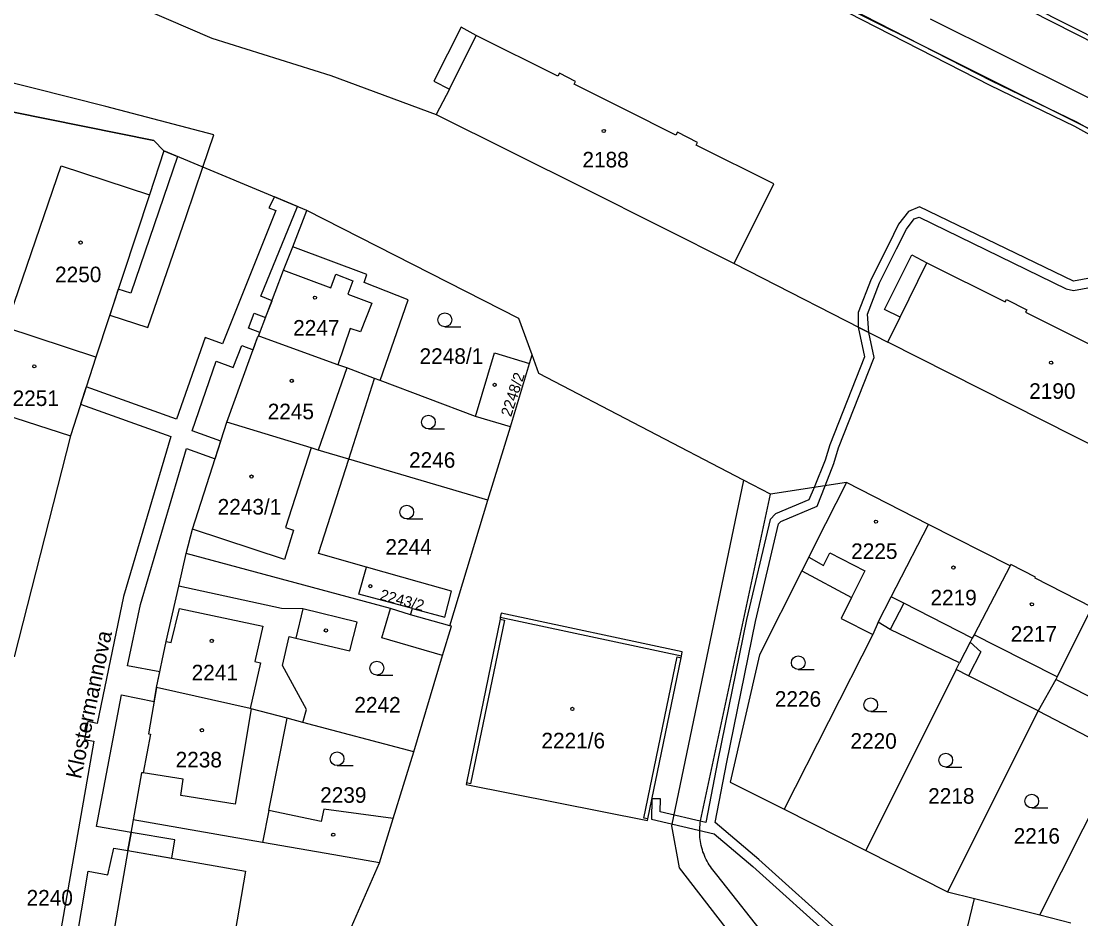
# Model space of a CAD drawing. Extents: x -756746 to -753363, y -1166406 to -1161727.
# Drawn here: x -755939.4 to -755823.6, y -1164615.2 to -1164517.1 of the extents above; entities that cross this region are included whole.
import ezdxf

# ---------------------------------------------------------------- set-up
doc = ezdxf.new("R2010")
doc.units = 0
for name, color, linetype in [('Hranice parcel', 7, 'Continuous'), ('Parcelní čísla', 7, 'Continuous'), ('Pop  PČ popisy', 7, 'Continuous'), ('Vnitřní kresba', 7, 'Continuous'), ('Věcná břemena k části', 7, 'Continuous'), ('Značky budov', 7, 'Continuous'), ('Značky kultur', 7, 'Continuous')]:
    doc.layers.add(name, color=color, linetype=linetype)

msp = doc.modelspace()

# ---------------------------------------------------------------- linework, layer by layer
at = {"layer": 'Hranice parcel'}
for p, q in [((-755908.16, -1164537.79), (-755923.79, -1164531.29)), ((-755909.71, -1164541.76), (-755908.16, -1164537.79)), ((-755861.51, -1164543.6), (-755844.71, -1164552.18)), ((-755812.37, -1164568.52), (-755844.71, -1164552.18)), ((-755931.22, -1164553.82), (-755934, -1164562.42)), ((-755883.85, -1164554.52), (-755883.57, -1164553.57)), ((-755885.93, -1164561.45), (-755883.85, -1164554.52)), ((-755903.59, -1164564.96), (-755900.77, -1164556.15)), ((-755900.18, -1164556.37), (-755900.77, -1164556.15)), ((-755889.75, -1164560.3), (-755900.18, -1164556.37)), ((-755885.93, -1164561.45), (-755889.75, -1164560.3)), ((-755934, -1164562.42), (-755940.16, -1164586.58)), ((-755888.39, -1164569.44), (-755885.93, -1164561.45)), ((-755888.39, -1164569.44), (-755903.59, -1164564.96)), ((-755840.28, -1164572.12), (-755849.21, -1164567.53)), ((-755892.54, -1164583.17), (-755888.39, -1164569.44)), ((-755831.33, -1164576.63), (-755840.28, -1164572.12)), ((-755922.15, -1164578.83), (-755921.37, -1164575.28)), ((-755896.84, -1164581.99), (-755896.65, -1164581.29)), ((-755892.54, -1164583.17), (-755896.84, -1164581.99)), ((-755845.77, -1164582.78), (-755846.36, -1164584.13)), ((-755846.36, -1164584.13), (-755856.03, -1164603.22)), ((-755837.25, -1164587.94), (-755836.88, -1164587.23)), ((-755837.25, -1164587.94), (-755847.1, -1164607.72)), ((-755828.3, -1164592.47), (-755838.17, -1164612.22)), ((-755828.3, -1164592.47), (-755819.26, -1164597.14)), ((-755908.6, -1164593.74), (-755910.33, -1164593.28)), ((-755896.5, -1164596.94), (-755908.6, -1164593.74)), ((-755898.74, -1164604.22), (-755896.5, -1164596.94)), ((-755828.11, -1164614.75), (-755820.1, -1164598.82)), ((-755856.03, -1164603.22), (-755847.1, -1164607.72)), ((-755927.13, -1164604.38), (-755927.72, -1164607.73)), ((-755900.24, -1164609.08), (-755898.74, -1164604.22)), ((-755927.72, -1164607.73), (-755931.49, -1164629.32)), ((-755847.1, -1164607.72), (-755838.17, -1164612.22)), ((-755910.64, -1164632.73), (-755900.24, -1164609.08)), ((-755838.17, -1164612.22), (-755835.24, -1164612.95)), ((-755836.25, -1164617.19), (-755835.24, -1164612.95)), ((-755835.24, -1164612.95), (-755828.11, -1164614.75)), ((-755828.11, -1164614.75), (-755824.72, -1164615.61))]:
    msp.add_line(p, q, dxfattribs=at)
for points in [[(-755858.05, -1164501.41), (-755843.6, -1164508.71), (-755829.13, -1164516.01), (-755814.61, -1164523.35), (-755800.24, -1164530.61), (-755800.09, -1164530.69), (-755799.62, -1164530.93), (-755793.66, -1164519.05), (-755794.13, -1164518.81), (-755794.29, -1164518.73), (-755808.61, -1164511.56), (-755823.17, -1164504.29), (-755837.67, -1164497.05), (-755852.16, -1164489.82)], [(-755928.54, -1164514.65), (-755918.56, -1164518.98), (-755905.57, -1164523.06), (-755894.04, -1164527.32)], [(-755861.51, -1164543.6), (-755857.16, -1164534.9), (-755865.64, -1164530.66), (-755865.49, -1164530.36), (-755867.7, -1164529.26), (-755867.85, -1164529.56), (-755873.42, -1164526.78), (-755878.96, -1164524.01), (-755878.81, -1164523.71), (-755880.59, -1164522.82), (-755880.74, -1164523.13), (-755889.67, -1164518.67), (-755891.33, -1164517.77), (-755894.3, -1164523.69), (-755892.58, -1164524.54), (-755894.04, -1164527.32)], [(-755923.79, -1164531.29), (-755924.88, -1164530.17), (-755940.21, -1164527.07)], [(-755894.04, -1164527.32), (-755877.72, -1164535.44), (-755861.51, -1164543.6)], [(-755923.79, -1164531.29), (-755925.38, -1164536.1), (-755931.22, -1164553.82)], [(-755883.57, -1164553.57), (-755885.01, -1164549.61), (-755908.16, -1164537.79)], [(-755913.45, -1164551.54), (-755910.72, -1164544.32), (-755909.71, -1164541.76)], [(-755900.18, -1164556.37), (-755897.11, -1164547.58), (-755901.93, -1164545.67), (-755901.61, -1164544.79), (-755909.71, -1164541.76)], [(-755844.71, -1164552.18), (-755843.36, -1164549.44), (-755845.06, -1164548.61), (-755842.09, -1164542.64), (-755840.43, -1164543.52), (-755831.88, -1164547.8), (-755831.75, -1164547.53), (-755829.53, -1164548.64), (-755829.66, -1164548.91), (-755818.66, -1164554.4), (-755818.54, -1164554.15), (-755816.29, -1164555.28), (-755816.41, -1164555.53), (-755807.91, -1164559.78), (-755812.37, -1164568.52)], [(-755931.22, -1164553.82), (-755941.07, -1164550.57), (-755942.2, -1164550.22), (-755945.01, -1164549.29)], [(-755916.9, -1164560.93), (-755913.56, -1164551.68), (-755913.45, -1164551.54)], [(-755900.77, -1164556.15), (-755903.79, -1164555.01), (-755904.79, -1164554.65), (-755913.32, -1164551.58), (-755913.45, -1164551.54)], [(-755889.75, -1164560.3), (-755887.68, -1164553.37), (-755883.85, -1164554.52)], [(-755849.21, -1164567.53), (-755857.51, -1164568.79), (-755860.46, -1164567.27), (-755882.82, -1164555.61), (-755883.57, -1164553.57)], [(-755945.25, -1164558.79), (-755944.97, -1164558.88), (-755934, -1164562.42)], [(-755921.37, -1164575.28), (-755920.66, -1164572.62), (-755916.9, -1164560.93)], [(-755903.59, -1164564.96), (-755906.94, -1164563.97), (-755907.7, -1164563.74), (-755916.9, -1164560.93)], [(-755901.67, -1164576.77), (-755906.89, -1164575.27), (-755903.59, -1164564.96)], [(-755849.21, -1164567.53), (-755852.67, -1164574.34), (-755853.35, -1164575.68), (-755854.1, -1164577.16)], [(-755845.77, -1164582.78), (-755844.33, -1164580), (-755843.79, -1164578.94), (-755840.28, -1164572.12)], [(-755896.84, -1164581.99), (-755899.02, -1164581.29), (-755921.37, -1164575.28)], [(-755896.65, -1164581.29), (-755902.5, -1164579.7), (-755901.67, -1164576.77)], [(-755896.65, -1164581.29), (-755893.11, -1164582.24), (-755892.37, -1164579.4), (-755895.87, -1164578.4), (-755901.67, -1164576.77)], [(-755854.1, -1164577.16), (-755858.72, -1164586.34), (-755861.92, -1164600.25), (-755856.03, -1164603.22)], [(-755854.1, -1164577.16), (-755848.67, -1164580.08), (-755849.81, -1164582.38), (-755846.36, -1164584.13)], [(-755831.33, -1164576.63), (-755835.29, -1164584.17), (-755835.48, -1164584.52)], [(-755822.41, -1164581.13), (-755828.62, -1164577.98), (-755828.58, -1164577.86), (-755831.26, -1164576.49), (-755831.33, -1164576.63)], [(-755924.6, -1164589.9), (-755923.56, -1164584.88), (-755922.15, -1164578.83)], [(-755908.6, -1164593.74), (-755908.22, -1164592.3), (-755910.82, -1164587.5), (-755910.12, -1164584.33), (-755909.36, -1164584.51), (-755903.47, -1164585.92), (-755902.69, -1164582.76), (-755908.61, -1164581.31), (-755910.93, -1164581.3), (-755922.15, -1164578.83)], [(-755890.74, -1164600.33), (-755890.78, -1164600.51), (-755870.95, -1164604.43), (-755870.92, -1164604.27), (-755867.3, -1164586.67), (-755867.26, -1164586.49), (-755867.16, -1164586), (-755886.94, -1164581.78), (-755887.04, -1164582.27), (-755887.04, -1164582.44), (-755890.74, -1164600.33)], [(-755822.41, -1164581.13), (-755826.2, -1164588.76), (-755826.34, -1164589.04), (-755828.3, -1164592.47)], [(-755896.5, -1164596.94), (-755893.36, -1164586.41), (-755892.39, -1164583.21), (-755892.54, -1164583.17)], [(-755836.88, -1164587.23), (-755844.45, -1164583.58), (-755845.77, -1164582.78)], [(-755835.48, -1164584.52), (-755835.72, -1164584.95), (-755836.88, -1164587.23)], [(-755828.3, -1164592.47), (-755835.89, -1164588.63), (-755837.25, -1164587.94)], [(-755924.6, -1164589.9), (-755925.46, -1164594.97), (-755925.27, -1164595), (-755926.04, -1164599.25), (-755926.23, -1164599.25), (-755927.13, -1164604.38)], [(-755910.33, -1164593.28), (-755914.25, -1164592.24), (-755914.38, -1164592.21), (-755924.6, -1164589.9)], [(-755898.74, -1164604.22), (-755906.32, -1164603.2), (-755906.61, -1164604.56), (-755912.31, -1164603.34), (-755910.33, -1164593.28)], [(-755900.24, -1164609.08), (-755906.08, -1164608.06), (-755913.03, -1164606.85), (-755927.13, -1164604.38)], [(-755927.72, -1164607.73), (-755914.89, -1164609.97), (-755918.57, -1164631.47)]]:
    msp.add_lwpolyline(points, dxfattribs=at)
at = {"layer": 'Vnitřní kresba'}
for p, q in [((-755821.7, -1164529.38), (-755871.73, -1164504.42)), ((-755814.4, -1164522.89), (-755828.94, -1164515.55)), ((-755840.08, -1164516.86), (-755823.98, -1164524.89)), ((-755892.58, -1164524.54), (-755889.67, -1164518.67)), ((-755823.98, -1164524.89), (-755809.31, -1164532.21)), ((-755941.07, -1164550.57), (-755935.03, -1164532.92)), ((-755935.03, -1164532.92), (-755925.38, -1164536.1)), ((-755843.36, -1164549.44), (-755840.43, -1164543.52)), ((-755910.72, -1164544.32), (-755905.56, -1164546.24)), ((-755905.56, -1164546.24), (-755905.01, -1164544.77)), ((-755905.01, -1164544.77), (-755903.14, -1164545.49)), ((-755903.14, -1164545.49), (-755903.68, -1164546.94)), ((-755903.68, -1164546.94), (-755901.07, -1164547.92)), ((-755901.07, -1164547.92), (-755902.33, -1164551.07)), ((-755903.45, -1164550.69), (-755904.79, -1164554.65)), ((-755902.33, -1164551.07), (-755903.45, -1164550.69)), ((-755903.79, -1164555.01), (-755906.94, -1164563.97)), ((-755907.7, -1164563.74), (-755910.5, -1164572.44)), ((-755860.46, -1164567.27), (-755868.35, -1164605.02)), ((-755865.16, -1164604.48), (-755857.51, -1164568.79)), ((-755910.6, -1164575.94), (-755920.66, -1164572.62)), ((-755909.62, -1164572.71), (-755910.6, -1164575.94)), ((-755910.5, -1164572.44), (-755909.62, -1164572.71)), ((-755853.35, -1164575.68), (-755851.75, -1164576.59)), ((-755851.75, -1164576.59), (-755851.03, -1164575.19)), ((-755851.03, -1164575.19), (-755847.22, -1164577.16)), ((-755847.22, -1164577.16), (-755848.67, -1164580.08)), ((-755842.97, -1164580.7), (-755844.45, -1164583.58)), ((-755842.97, -1164580.7), (-755844.33, -1164580)), ((-755835.48, -1164584.52), (-755842.97, -1164580.7)), ((-755922.98, -1164585), (-755922.1, -1164581.27)), ((-755922.1, -1164581.27), (-755912.97, -1164583.22)), ((-755908.61, -1164581.31), (-755909.36, -1164584.51)), ((-755899.97, -1164584.49), (-755899.02, -1164581.29)), ((-755912.97, -1164583.22), (-755913.84, -1164587.09)), ((-755886.59, -1164582.54), (-755890.29, -1164600.42)), ((-755867.26, -1164586.49), (-755887.04, -1164582.27)), ((-755887.04, -1164582.44), (-755886.59, -1164582.54)), ((-755832.75, -1164585.45), (-755835.29, -1164584.17)), ((-755923.56, -1164584.88), (-755922.98, -1164585)), ((-755893.36, -1164586.41), (-755899.97, -1164584.49)), ((-755835.72, -1164584.95), (-755834.56, -1164586)), ((-755826.2, -1164588.76), (-755832.75, -1164585.45)), ((-755871.35, -1164604.17), (-755867.73, -1164586.58)), ((-755867.73, -1164586.58), (-755867.3, -1164586.67)), ((-755834.56, -1164586), (-755835.89, -1164588.63)), ((-755913.25, -1164587.21), (-755914.38, -1164592.21)), ((-755913.84, -1164587.09), (-755913.25, -1164587.21)), ((-755817.46, -1164593.57), (-755826.34, -1164589.04)), ((-755914.25, -1164592.24), (-755916.01, -1164602.64)), ((-755921.67, -1164599.93), (-755926.04, -1164599.25)), ((-755921.95, -1164601.71), (-755921.67, -1164599.93)), ((-755890.29, -1164600.42), (-755890.74, -1164600.33)), ((-755916.01, -1164602.64), (-755921.95, -1164601.71)), ((-755912.31, -1164603.34), (-755913.03, -1164606.85)), ((-755870.92, -1164604.27), (-755871.35, -1164604.17)), ((-755868.35, -1164605.02), (-755867.5, -1164609.61)), ((-755867.5, -1164609.61), (-755847.47, -1164635.5)), ((-755843.93, -1164635.1), (-755863.38, -1164610.36))]:
    msp.add_line(p, q, dxfattribs=at)
msp.add_lwpolyline([(-755863.38, -1164610.36), (-755863.53, -1164610.19), (-755863.68, -1164610.02), (-755863.83, -1164609.84), (-755863.96, -1164609.66), (-755864.09, -1164609.47), (-755864.22, -1164609.28), (-755864.33, -1164609.09), (-755864.45, -1164608.89), (-755864.55, -1164608.69), (-755864.65, -1164608.48), (-755864.74, -1164608.27), (-755864.82, -1164608.06), (-755864.9, -1164607.85), (-755864.97, -1164607.63), (-755865.03, -1164607.41), (-755865.08, -1164607.19), (-755865.13, -1164606.97), (-755865.17, -1164606.75), (-755865.21, -1164606.52), (-755865.23, -1164606.29), (-755865.25, -1164606.07), (-755865.26, -1164605.84), (-755865.26, -1164605.61), (-755865.26, -1164605.39), (-755865.24, -1164605.16), (-755865.22, -1164604.93), (-755865.2, -1164604.71), (-755865.16, -1164604.48)], dxfattribs=at)
at = {"layer": 'Věcná břemena k části'}
for points in [[(-755821.13, -1164529.8), (-755824.06, -1164528.16), (-755833.34, -1164523.67), (-755853.49, -1164513.34), (-755866.26, -1164507.26), (-755872.63, -1164504.12), (-755883.04, -1164498.69), (-755887.73, -1164496.41), (-755893.85, -1164493.84), (-755903.66, -1164489.34), (-755910.39, -1164487.34), (-755935.92, -1164481.88), (-755947.78, -1164479.77), (-755949.44, -1164479.62), (-755956.91, -1164478.48), (-755961.62, -1164477.53), (-755964.65, -1164477.41), (-755978.62, -1164474.85), (-755981.54, -1164474.07), (-755983.22, -1164474.05), (-755987.94, -1164473.04), (-755990.43, -1164473.74), (-755992.53, -1164473.61), (-756003.63, -1164471.89)], [(-755961.68, -1164478.03), (-755956.99, -1164478.98), (-755949.5, -1164480.12), (-755947.86, -1164480.27), (-755936.02, -1164482.38), (-755910.51, -1164487.82), (-755903.84, -1164489.81), (-755894.05, -1164494.3), (-755887.93, -1164496.87), (-755883.26, -1164499.13), (-755872.85, -1164504.56), (-755866.48, -1164507.72), (-755853.71, -1164513.78), (-755833.56, -1164524.11), (-755824.3, -1164528.6), (-755821.37, -1164530.24)], [(-755801.16, -1164535.39), (-755802.94, -1164539.17), (-755803.67, -1164540.39), (-755804.85, -1164540.96), (-755817.95, -1164544.31), (-755824.41, -1164545.52), (-755841.23, -1164537.42), (-755842.44, -1164537.91), (-755843.54, -1164539.31), (-755844.65, -1164541.57), (-755846.52, -1164545.3), (-755847.95, -1164548.96)], [(-755935.77, -1164632.08), (-755932.05, -1164609.99), (-755929.9, -1164610.39), (-755929.26, -1164607.46), (-755927.72, -1164607.73), (-755927.37, -1164605.74), (-755931.14, -1164605.11), (-755928.44, -1164590.71), (-755924.86, -1164591.45), (-755924.6, -1164589.9), (-755924.25, -1164588.2), (-755927.77, -1164587.54), (-755926.33, -1164580.83), (-755921.32, -1164563.79), (-755918.18, -1164564.92), (-755917.57, -1164563.01), (-755920.72, -1164561.88), (-755918.07, -1164554.26), (-755916.24, -1164554.94), (-755915.29, -1164552.54), (-755914.05, -1164553.03), (-755913.56, -1164551.68), (-755913.45, -1164551.54), (-755913.3, -1164551.15), (-755914.56, -1164550.67), (-755913.94, -1164549.02), (-755912.68, -1164549.5), (-755911.98, -1164547.66), (-755913.21, -1164547.16), (-755909.21, -1164537.35), (-755911.72, -1164536.31), (-755912.33, -1164537.53), (-755911.56, -1164537.82), (-755917.38, -1164552.38), (-755919.29, -1164551.68), (-755922.4, -1164560.6), (-755932.27, -1164557.07), (-755932.89, -1164558.97), (-755923.03, -1164562.5), (-755928.19, -1164579.98), (-755931.07, -1164593.83), (-755932.09, -1164593.63), (-755932.47, -1164595.59), (-755931.44, -1164595.79), (-755939.18, -1164639.92)], [(-755847.95, -1164548.96), (-755847.93, -1164550.54), (-755846.78, -1164551.12), (-755846.94, -1164549.13), (-755845.6, -1164545.7), (-755843.75, -1164542.01), (-755842.68, -1164539.85), (-755841.82, -1164538.73), (-755841.27, -1164538.52), (-755825.23, -1164546.38), (-755824.41, -1164546.54), (-755817.73, -1164545.29)], [(-755849.74, -1164616.85), (-755858.79, -1164608.7), (-755863.58, -1164604.66), (-755862.31, -1164598.06), (-755859.16, -1164582.72), (-755856.66, -1164572.05), (-755856.38, -1164571.77), (-755852.43, -1164570.11), (-755851.56, -1164567.89), (-755850.61, -1164565.43), (-755850.1, -1164563.74), (-755846.21, -1164553.86), (-755846.78, -1164551.12), (-755847.93, -1164550.54), (-755847.25, -1164553.78), (-755851.04, -1164563.42), (-755851.55, -1164565.09), (-755852.77, -1164568.07), (-755853.32, -1164569.4), (-755856.96, -1164570.93), (-755857.56, -1164571.55), (-755860.14, -1164582.5), (-755863.29, -1164597.86), (-755864.6, -1164604.65), (-755869.56, -1164603.5), (-755869.53, -1164602.09), (-755870.47, -1164602.07), (-755870.54, -1164604.3), (-755863.66, -1164605.9), (-755859.45, -1164609.46), (-755850.3, -1164617.69)]]:
    msp.add_lwpolyline(points, dxfattribs=at)
for points in [[(-755923.79, -1164531.29), (-755922.3, -1164531.91), (-755927.41, -1164546.83), (-755928.77, -1164546.39), (-755929.71, -1164549.23), (-755925.53, -1164550.6), (-755921.36, -1164538.47), (-755919.52, -1164533.07), (-755918.32, -1164529.54), (-755930.12, -1164526.46), (-755942.15, -1164523.42), (-755943.01, -1164526.5), (-755940.21, -1164527.07), (-755924.88, -1164530.17)], [(-755927.37, -1164605.74), (-755927.72, -1164607.73), (-755922.92, -1164608.57), (-755922.58, -1164606.55)]]:
    msp.add_lwpolyline(points, close=True, dxfattribs=at)
at = {"layer": 'Značky budov'}
for centre in [(-755875.74, -1164529.12), (-755932.89, -1164541.31), (-755907.29, -1164547.32), (-755826.87, -1164554.43), (-755937.95, -1164554.83), (-755909.82, -1164556.41), (-755887.66, -1164556.85), (-755914.22, -1164566.87), (-755846, -1164571.79), (-755837.54, -1164576.81), (-755901.24, -1164578.84), (-755828.97, -1164580.82), (-755906.09, -1164583.68), (-755918.56, -1164584.82), (-755879.17, -1164592.25), (-755919.64, -1164594.58), (-755905.29, -1164605.99)]:
    msp.add_circle(centre, 0.175, dxfattribs=at)
at = {"layer": 'Značky kultur'}
for p, q in [((-755893.1, -1164550.5), (-755891.35, -1164550.5)), ((-755894.89, -1164561.67), (-755893.14, -1164561.67)), ((-755897.26, -1164571.5), (-755895.51, -1164571.5)), ((-755900.53, -1164588.55), (-755898.78, -1164588.55)), ((-755854.49, -1164587.95), (-755852.74, -1164587.95)), ((-755846.57, -1164592.54), (-755844.82, -1164592.54)), ((-755904.87, -1164598.45), (-755903.12, -1164598.45)), ((-755838.38, -1164598.6), (-755836.63, -1164598.6)), ((-755828.99, -1164603.07), (-755827.24, -1164603.07))]:
    msp.add_line(p, q, dxfattribs=at)
for centre in [(-755893.1, -1164549.75), (-755894.89, -1164560.92), (-755897.26, -1164570.75), (-755854.49, -1164587.2), (-755900.53, -1164587.8), (-755846.57, -1164591.79), (-755904.87, -1164597.7), (-755838.38, -1164597.85), (-755828.99, -1164602.32)]:
    msp.add_circle(centre, 0.75, dxfattribs=at)

# ---------------------------------------------------------------- texts
at = {"layer": 'Parcelní čísla'}
for s, p in [('2188', (-755878.07, -1164533.1)), ('2250', (-755935.68, -1164545.64)), ('2247', (-755909.67, -1164551.47)), ('2248/1', (-755895.86, -1164554.56)), ('2251', (-755940.32, -1164559.16)), ('2190', (-755829.26, -1164558.38)), ('2245', (-755912.45, -1164560.61)), ('2246', (-755897.01, -1164565.91)), ('2243/1', (-755917.92, -1164571.02)), ('2244', (-755899.59, -1164575.4)), ('2225', (-755848.71, -1164575.87)), ('2219', (-755840.05, -1164580.94)), ('2217', (-755831.28, -1164584.9)), ('2241', (-755920.76, -1164589.13)), ('2242', (-755902.98, -1164592.65)), ('2226', (-755857.05, -1164592.01)), ('2221/6', (-755882.55, -1164596.56)), ('2220', (-755848.79, -1164596.6)), ('2238', (-755922.51, -1164598.64)), ('2239', (-755906.72, -1164602.51)), ('2218', (-755840.3, -1164602.61)), ('2216', (-755830.96, -1164606.97)), ('2240', (-755938.79, -1164613.73))]:
    msp.add_text(s, height=1.7, dxfattribs=at).set_placement(p)
for s, rotation, p in [('2248/2', 72, (-755885.87, -1164560.41)), ('2243/2', 345, (-755900.28, -1164580.31))]:
    msp.add_text(s, height=1.2, rotation=rotation, dxfattribs=at).set_placement(p)
at = {"layer": 'Pop  PČ popisy'}
msp.add_text('Klostermannova', height=1.7, rotation=78, dxfattribs=at).set_placement((-755932.86, -1164599.98))

doc.saveas('drawing.dxf')
